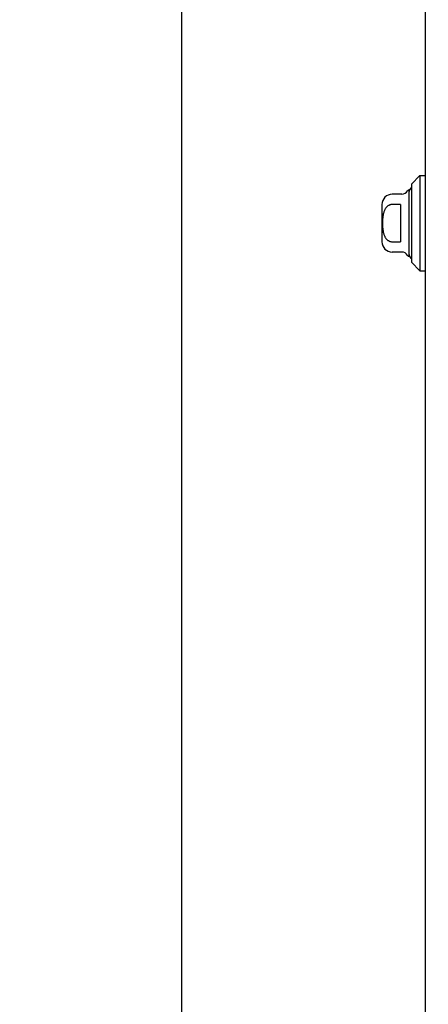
# Model space of a CAD drawing. Header units: inches. Extents: x 0 to 243, y 0 to 157.
# Tile 274 of 284: x 119 to 124, y 99 to 110. Entities that reach past the tile are written whole.
import ezdxf

# ---------------------------------------------------------------- set-up
doc = ezdxf.new("R2010")
doc.units = ezdxf.units.IN
doc.header["$LTSCALE"] = 13.357143
doc.header["$MEASUREMENT"] = 0
doc.layers.get('0').update_dxf_attribs({"linetype": 'CONTINUOUS'})
doc.layers.add('DIMENSIONS', color=7, linetype='CONTINUOUS')
doc.layers.add('RIGHTHAND_DOOR_ASSEMBLY', color=7, linetype='CONTINUOUS')
doc.styles.get("Standard").update_dxf_attribs({"font": 'arial.ttf'})
doc.dimstyles.new('DIMSTYLE_1', dxfattribs={"dimtxt": 1.071429, "dimasz": 1.428571, "dimexe": 0.09, "dimexo": 0.07, "dimgap": 0.0375, "dimtad": 0, "dimtih": 1, "dimtoh": 1, "dimzin": 4, "dimdsep": 46, "dimtxsty": 'Standard', "dimblk": '_FILLED', "dimblk1": '_FILLED', "dimblk2": '_FILLED', "dimcen": 0.09, "dimadec": 3, "dimazin": 1, "dimtfac": 1, "dimtdec": 3, "dimtofl": 0, "dimtmove": 0, "dimatfit": 3, "dimldrblk": '_FILLED', "dimfxl": 0, "dimtolj": 1, "dimtzin": 4, "dimarcsym": 0})

# ---------------------------------------------------------------- blocks, each defined once
blk = doc.blocks.new('_FILLED')
at = {"color": 0, "linetype": 'ByBlock'}
blk.add_solid([(0, 0), (-1, 0.2), (-1, -0.2)], dxfattribs=at)
blk = doc.blocks.new('*D12')
at = {"layer": 'DIMENSIONS', "color": 2, "linetype": 'Continuous'}
for p, q in [((124.051, 113.071), (119.769, 113.071)), ((121.055, 113.071), (121.055, 78.143)), ((121.055, 41.071), (121.055, 76)), ((124.062, 41.071), (119.769, 41.071))]:
    blk.add_line(p, q, dxfattribs=at)
at = {"layer": 'DIMENSIONS', "color": 2, "linetype": 'Continuous', "xscale": 1.4285714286, "yscale": 1.4285714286, "zscale": 1.4285714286}
for p, rotation in [((121.055, 113.071), 90), ((121.055, 41.071), 270)]:
    blk.add_blockref('_FILLED', p, dxfattribs=dict(at, rotation=rotation))
at = {"layer": 'DIMENSIONS', "color": 2, "linetype": 'Continuous', "insert": (121.055, 77.607), "char_height": 1.0714, "width": 3.74403, "attachment_point": 2, "line_spacing_factor": 0.9}
blk.add_mtext('72.00', dxfattribs=at)

msp = doc.modelspace()

# ---------------------------------------------------------------- linework, layer by layer
at = {"layer": 'RIGHTHAND_DOOR_ASSEMBLY', "color": 3, "linetype": 'Continuous'}
msp.add_line((123.877, 112.686), (123.877, 41.456), dxfattribs=at)
at = {"layer": 'RIGHTHAND_DOOR_ASSEMBLY', "color": 7, "linetype": 'Continuous'}
for p, q in [((123.72, 108.274), (123.818, 108.373)), ((123.818, 108.373), (123.818, 107.27)), ((123.818, 108.373), (123.877, 108.373)), ((123.72, 108.274), (123.72, 107.369)), ((123.607, 108.156), (123.496, 108.156)), ((123.692, 107.438), (123.692, 108.205)), ((123.377, 108.038), (123.377, 107.605)), ((123.594, 108.037), (123.496, 108.037)), ((123.594, 108.037), (123.594, 107.606)), ((123.496, 107.606), (123.594, 107.606)), ((123.607, 107.487), (123.496, 107.487)), ((123.72, 107.369), (123.818, 107.27)), ((123.818, 107.27), (123.877, 107.27))]:
    msp.add_line(p, q, dxfattribs=at)
msp.add_lwpolyline([(123.496, 108.037), (123.491, 108.037), (123.487, 108.037), (123.482, 108.036), (123.478, 108.035), (123.474, 108.034), (123.47, 108.033), (123.465, 108.031), (123.461, 108.029), (123.457, 108.027), (123.453, 108.024), (123.448, 108.021), (123.444, 108.018), (123.44, 108.015), (123.436, 108.011), (123.432, 108.007), (123.428, 108.003), (123.424, 107.998), (123.42, 107.992), (123.417, 107.987), (123.413, 107.98), (123.41, 107.974), (123.407, 107.967), (123.404, 107.96), (123.401, 107.952), (123.398, 107.944), (123.396, 107.936), (123.394, 107.927), (123.392, 107.919), (123.391, 107.91), (123.389, 107.901), (123.388, 107.891), (123.387, 107.882), (123.386, 107.872), (123.385, 107.862), (123.385, 107.852), (123.384, 107.842), (123.384, 107.832), (123.384, 107.822), (123.384, 107.811), (123.384, 107.801), (123.385, 107.791), (123.385, 107.781), (123.386, 107.771), (123.387, 107.761), (123.388, 107.752), (123.389, 107.743), (123.391, 107.733), (123.392, 107.724), (123.394, 107.716), (123.396, 107.707), (123.398, 107.699), (123.401, 107.691), (123.404, 107.684), (123.407, 107.676), (123.41, 107.669), (123.413, 107.663), (123.417, 107.656), (123.42, 107.651), (123.424, 107.645), (123.428, 107.64), (123.432, 107.636), (123.436, 107.632), (123.44, 107.628), (123.444, 107.625), (123.448, 107.621), (123.452, 107.619), (123.457, 107.616), (123.461, 107.614), (123.465, 107.612), (123.47, 107.61), (123.474, 107.609), (123.478, 107.608), (123.482, 107.607), (123.487, 107.606), (123.491, 107.606), (123.496, 107.606)], dxfattribs=at)
for centre, radius, start, end in [((123.496, 108.038), 0.118, 90, 180), ((123.607, 108.235), 0.0787, 270, 330), ((123.692, 108.186), 0.0197, 89.8854, 150), ((123.742, 108.186), 0.0492, 116.1149, 180), ((123.496, 107.605), 0.118, 180, 270), ((123.607, 107.408), 0.0787, 30, 90), ((123.692, 107.457), 0.0197, 210, 270.1146), ((123.742, 107.457), 0.0492, 180, 243.8851)]:
    msp.add_arc(centre, radius, start, end, dxfattribs=at)

# ---------------------------------------------------------------- dimensions: what is measured, and where the dimension line sits
at = {"layer": 'DIMENSIONS', "color": 2, "linetype": 'Continuous'}
dim = msp.add_linear_dim(base=(121.055, 113.071), p1=(124.132, 41.071), p2=(124.121, 113.071), angle=90, dimstyle='DIMSTYLE_1', dxfattribs=at)
dim.commit()
dim.dimension.update_dxf_attribs({"geometry": '*D12', "text_midpoint": (121.054, 77.065), "dimtype": 160})

doc.saveas('drawing.dxf')
